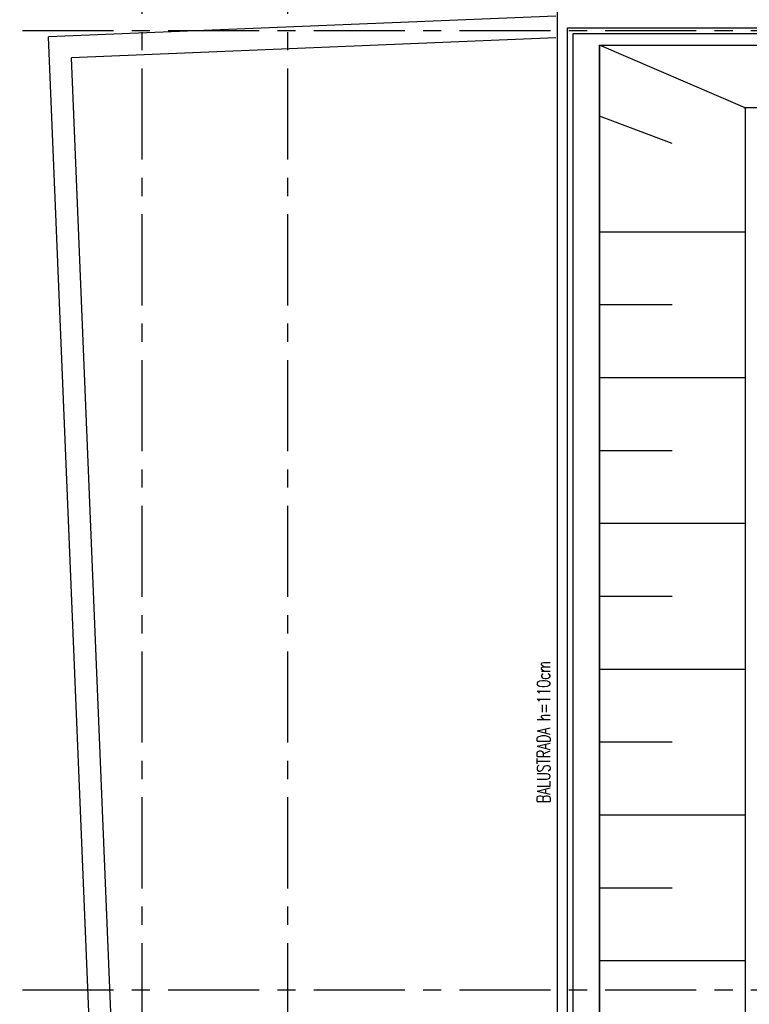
# Model space of a CAD drawing. Extents: x 41755 to 123924, y -112333 to 86187.
# Tile 321 of 582: x 99707 to 100208, y 38622 to 39297. Entities that reach past the tile are written whole.
import ezdxf

# ---------------------------------------------------------------- set-up
doc = ezdxf.new("R2010")
doc.units = 0
doc.header["$LTSCALE"] = 50
doc.linetypes.add('CENTER', pattern=[2, 1.25, -0.25, 0.25, -0.25])
for name, color, linetype in [('Ele-balustrada', 8, 'CONTINUOUS'), ('Os-osie glowne', 1, 'CENTER'), ('Pzt-chodniki', 8, 'CONTINUOUS'), ('Sch-opis', 51, 'CONTINUOUS'), ('W-idok', 8, 'CONTINUOUS')]:
    doc.layers.add(name, color=color, linetype=linetype)
doc.styles.add('ROMANS', font='romans', dxfattribs={"width": 0.85})

msp = doc.modelspace()

# ---------------------------------------------------------------- linework, layer by layer
at = {"layer": 'Ele-balustrada'}
for points in [[(100082.966, 38307.95), (100082.966, 39291.95)], [(100082.966, 39291.95), (100279.123, 39291.95)], [(100086.966, 38311.95), (100086.966, 39287.95)], [(100086.966, 39287.95), (100279.123, 39287.95)]]:
    msp.add_lwpolyline(points, dxfattribs=at)
at = {"layer": 'Os-osie glowne'}
for points in [[(99790.966, 40563.95), (99790.966, 34586.95)], [(99890.966, 40563.95), (99890.966, 34586.95)], [(99508.966, 39289.95), (111775.966, 39289.95)], [(99508.966, 38631.95), (111775.966, 38631.95)]]:
    msp.add_lwpolyline(points, dxfattribs=at)
at = {"layer": 'Pzt-chodniki'}
for points in [[(100074.966, 39299.95), (99726.965, 39285.61)], [(99768.2, 38284.95), (99726.965, 39285.61)], [(100074.966, 39284.937), (99742.57, 39271.24)], [(99782.595, 38299.95), (99742.57, 39271.24)]]:
    msp.add_lwpolyline(points, dxfattribs=at)
at = {"layer": 'W-idok'}
msp.add_line((100104.966, 38111.95), (100104.966, 39279.95), dxfattribs=at)
for points in [[(100075.966, 39309.95), (100075.966, 38081.95)], [(100204.966, 39236.95), (100104.966, 39279.95)], [(100104.966, 39279.95), (100280.966, 39279.95)], [(100104.966, 39279.95), (100104.966, 38111.95)], [(100104.966, 39279.95), (100104.966, 38111.95)], [(100395.966, 39236.95), (100203.966, 39236.95)], [(100204.966, 39236.95), (100204.966, 38161.95)], [(100154.966, 39212.568), (100104.966, 39231.343)], [(100104.966, 39151.95), (100204.966, 39151.95)], [(100104.966, 39101.95), (100154.966, 39101.95)], [(100104.966, 39051.95), (100204.966, 39051.95)], [(100104.966, 39001.95), (100154.966, 39001.95)], [(100104.966, 38951.95), (100204.966, 38951.95)], [(100104.966, 38901.95), (100154.966, 38901.95)], [(100104.966, 38851.95), (100154.966, 38851.95)], [(100104.966, 38851.95), (100204.966, 38851.95)], [(100104.966, 38801.95), (100154.966, 38801.95)], [(100104.966, 38751.95), (100204.966, 38751.95)], [(100104.966, 38701.95), (100154.966, 38701.95)], [(100104.966, 38651.95), (100204.966, 38651.95)]]:
    msp.add_lwpolyline(points, dxfattribs=at)

# ---------------------------------------------------------------- texts
at = {"layer": 'Sch-opis', "style": 'ROMANS', "width": 0.7}
msp.add_text('BALUSTRADA h=110cm ', height=9, rotation=90, dxfattribs=at).set_placement((100071.138, 38760.105))

doc.saveas('drawing.dxf')
